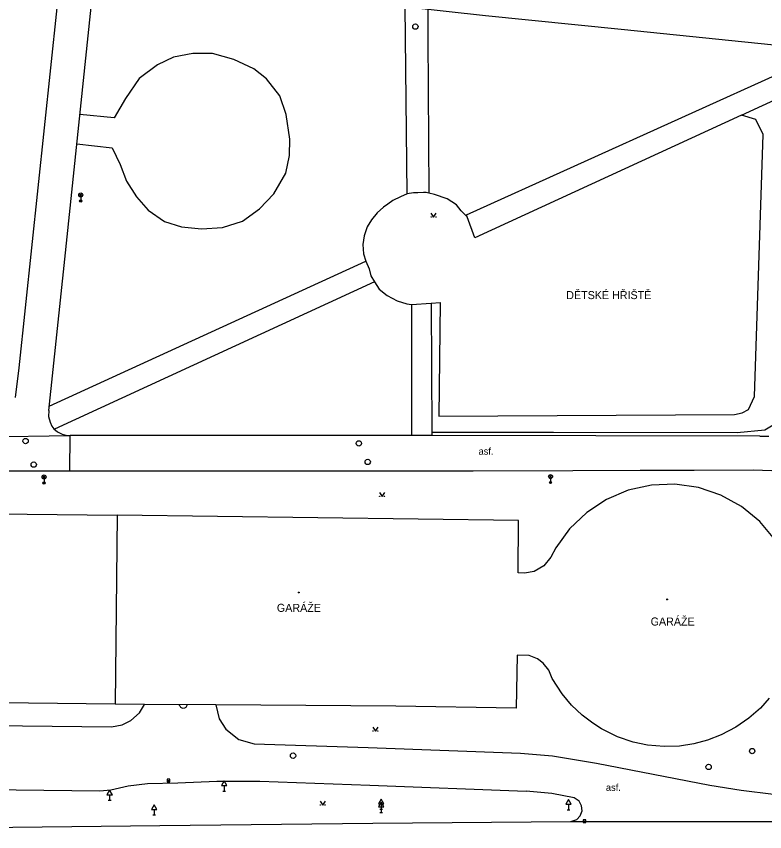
# Model space of a CAD drawing. Extents: x -602419 to -601554, y -1162937 to -1162362.
# Drawn here: x -602253.1 to -602183.1, y -1162713.4 to -1162637 of the extents above; entities that cross this region are included whole.
import ezdxf

# ---------------------------------------------------------------- set-up
doc = ezdxf.new("R2010")
doc.units = 0
doc.layers.add('Podklad', color=7, linetype='Continuous')

msp = doc.modelspace()

# ---------------------------------------------------------------- linework, layer by layer
at = {"layer": 'Podklad'}
for p, q in [((-602247.2525, -1162653.88), (-602246.9875, -1162653.615)), ((-602247.2525, -1162653.615), (-602246.9875, -1162653.88)), ((-602247.12, -1162653.935), (-602247.12, -1162654.31)), ((-602250.6825, -1162680.2899), (-602250.4175, -1162680.0249)), ((-602250.6825, -1162680.0249), (-602250.4175, -1162680.2899)), ((-602203.2825, -1162680.25), (-602203.0175, -1162679.985)), ((-602203.2825, -1162679.985), (-602203.0175, -1162680.25)), ((-602250.55, -1162680.3449), (-602250.55, -1162680.7199)), ((-602203.15, -1162680.305), (-602203.15, -1162680.68)), ((-602239.015, -1162708.58), (-602238.765, -1162708.58)), ((-602233.825, -1162709.57), (-602233.575, -1162709.57)), ((-602233.7, -1162709.061), (-602233.7, -1162709.57)), ((-602244.5349, -1162710.44), (-602244.2849, -1162710.44)), ((-602244.4099, -1162709.931), (-602244.4099, -1162710.44)), ((-602240.25, -1162711.301), (-602240.25, -1162711.81)), ((-602219.125, -1162711.27), (-602218.875, -1162711.27)), ((-602219.01, -1162711.061), (-602219.01, -1162711.57)), ((-602219, -1162710.761), (-602219, -1162711.27)), ((-602201.585, -1162711.32), (-602201.335, -1162711.32)), ((-602201.46, -1162710.811), (-602201.46, -1162711.32)), ((-602240.375, -1162711.81), (-602240.125, -1162711.81)), ((-602219.135, -1162711.57), (-602218.885, -1162711.57)), ((-602200.085, -1162712.38), (-602199.835, -1162712.38))]:
    msp.add_line(p, q, dxfattribs=at)
for points in [[(-602252.87, -1162669.93), (-602248.74, -1162630.56)], [(-602243.69, -1162633.15), (-602236.7, -1162633.87), (-602209.24, -1162636.93), (-602196.53, -1162638.23), (-602179.79, -1162639.94)], [(-602250.1, -1162673.93), (-602248.6, -1162659.75), (-602245.98, -1162634.62)], [(-602216.5585, -1162653.6334), (-602216.743, -1162636.0939)], [(-602214.6395, -1162636.3283), (-602214.623, -1162638.9659), (-602214.5247, -1162653.5672)], [(-602210.9588, -1162655.7908), (-602211.02, -1162655.6219), (-602180.78, -1162641.9359), (-602180.681, -1162639.849)], [(-602247.4763, -1162648.9718), (-602244.18, -1162649.3239), (-602243.432, -1162650.8999), (-602242.841, -1162652.4599), (-602241.902, -1162653.9139), (-602240.812, -1162655.1559), (-602239.267, -1162656.2309), (-602237.677, -1162656.7459), (-602235.814, -1162656.9269), (-602233.846, -1162656.7909), (-602231.983, -1162656.1999), (-602230.393, -1162655.0499), (-602229.03, -1162653.6409), (-602227.925, -1162651.703), (-602227.576, -1162650.0369), (-602227.546, -1162648.5069), (-602227.879, -1162646.2209), (-602228.47, -1162644.4489), (-602229.727, -1162642.874), (-602230.923, -1162641.92), (-602232.786, -1162641.0719), (-602234.77, -1162640.4959), (-602236.632, -1162640.4959), (-602238.449, -1162640.8449), (-602239.934, -1162641.5569), (-602241.645, -1162642.8289), (-602242.932, -1162644.706), (-602243.977, -1162646.5089), (-602247.1869, -1162646.1966)], [(-602185.2615, -1162646.2862), (-602177, -1162642.48)], [(-602214.307, -1162663.888), (-602213.464, -1162663.8269), (-602213.587, -1162674.4569), (-602185.939, -1162674.3129), (-602185.204, -1162674.1659), (-602184.631, -1162673.8339), (-602184.059, -1162672.613), (-602183.241, -1162648.0689), (-602183.948, -1162646.6879), (-602185.2615, -1162646.2862)], [(-602185.2615, -1162646.2862), (-602210.239, -1162657.774), (-602210.9588, -1162655.7908)], [(-602216.5585, -1162653.6334), (-602217.204, -1162653.9129), (-602217.911, -1162654.2559), (-602218.377, -1162654.6), (-602218.781, -1162654.9029), (-602219.367, -1162655.4289), (-602219.893, -1162656.0759), (-602220.318, -1162656.7429), (-602220.581, -1162657.5719), (-602220.702, -1162658.3809), (-602220.661, -1162659.2509), (-602220.439, -1162659.9379)], [(-602214.5247, -1162653.5672), (-602214.7901, -1162653.5291), (-602215.044, -1162653.5249), (-602215.556, -1162653.5349), (-602215.9671, -1162653.5613), (-602216.5585, -1162653.6334)], [(-602210.9588, -1162655.7908), (-602211.522, -1162655.2469), (-602211.946, -1162654.6609), (-602212.836, -1162654.1149), (-602214.009, -1162653.7099), (-602214.5247, -1162653.5672)], [(-602214.34, -1162655.465), (-602214.09, -1162655.84), (-602213.84, -1162655.465)], [(-602250.0571, -1162673.5243), (-602220.439, -1162659.9379)], [(-602220.439, -1162659.9379), (-602220.136, -1162660.6659), (-602219.954, -1162661.3329), (-602219.619, -1162661.885)], [(-602219.619, -1162661.885), (-602249.5613, -1162675.6932)], [(-602219.619, -1162661.885), (-602219.174, -1162662.5589), (-602218.449, -1162663.1559), (-602217.513, -1162663.6749), (-602216.597, -1162663.942), (-602216.1681, -1162664.0065)], [(-602216.1681, -1162664.0065), (-602214.307, -1162663.888)], [(-602214.307, -1162663.888), (-602214.25, -1162675.98), (-602214.25, -1162676.29)], [(-602216.1681, -1162664.0065), (-602216.16, -1162676.29)], [(-602179.89, -1162667.45), (-602180.41, -1162672.25), (-602180.96, -1162674.51), (-602183.1, -1162675.78), (-602185.67, -1162676.02), (-602202.88, -1162676)], [(-602253.21, -1162672.7199), (-602252.87, -1162669.93)], [(-602250.1, -1162673.93), (-602250.12, -1162674.48), (-602249.99, -1162675.02), (-602249.81, -1162675.39), (-602249.62, -1162675.64), (-602249.3, -1162675.93), (-602248.85, -1162676.1599), (-602248.49, -1162676.25), (-602248.1, -1162676.28)], [(-602202.88, -1162676), (-602214.25, -1162675.98)], [(-602255.98, -1162676.4), (-602248.1, -1162676.28)], [(-602248.15, -1162679.62), (-602248.1, -1162676.28)], [(-602183.57, -1162676.35), (-602214.25, -1162676.29), (-602215.59, -1162676.29), (-602216.16, -1162676.29), (-602248.1, -1162676.28)], [(-602183.57, -1162676.35), (-602182.71, -1162676.35)], [(-602230.21, -1162679.62), (-602251.43, -1162679.62), (-602257.55, -1162679.62), (-602290.59, -1162679.79)], [(-602222.99, -1162679.62), (-602230.21, -1162679.62)], [(-602210.39, -1162679.62), (-602215.57, -1162679.62), (-602222.99, -1162679.62)], [(-602201.07, -1162679.57), (-602210.39, -1162679.62)], [(-602184.18, -1162679.52), (-602189.71, -1162679.54), (-602194.76, -1162679.55), (-602201.07, -1162679.57)], [(-602179.83, -1162679.67), (-602184.18, -1162679.52)], [(-602195.87, -1162681.4099), (-602197.9099, -1162682.27)], [(-602193.71, -1162680.93), (-602195.87, -1162681.4099)], [(-602191.5, -1162680.84), (-602193.71, -1162680.93)], [(-602189.31, -1162681.1599), (-602191.5, -1162680.84)], [(-602187.2199, -1162681.86), (-602189.31, -1162681.1599)], [(-602219.17, -1162681.625), (-602218.92, -1162682), (-602218.67, -1162681.625)], [(-602197.9099, -1162682.27), (-602199.76, -1162683.48)], [(-602185.28, -1162682.93), (-602187.2199, -1162681.86)], [(-602183.57, -1162684.33), (-602185.28, -1162682.93)], [(-602282.98, -1162683.3), (-602243.71, -1162683.74)], [(-602243.71, -1162683.74), (-602243.89, -1162701.45)], [(-602206.14, -1162684.25), (-602243.71, -1162683.74)], [(-602199.76, -1162683.48), (-602201.36, -1162685.01)], [(-602206.19, -1162689.14), (-602206.14, -1162684.25)], [(-602182.14, -1162686.01), (-602183.57, -1162684.33)], [(-602201.36, -1162685.01), (-602202.6599, -1162686.8)], [(-602202.6599, -1162686.8), (-602203.13, -1162687.67)], [(-602203.13, -1162687.67), (-602203.77, -1162688.49)], [(-602205.6, -1162689.1599), (-602206.19, -1162689.14)], [(-602204.67, -1162689.01), (-602205.6, -1162689.1599)], [(-602203.77, -1162688.49), (-602204.67, -1162689.01)], [(-602206.28, -1162696.85), (-602206.37, -1162701.81)], [(-602205.15, -1162696.88), (-602206.28, -1162696.85)], [(-602204.36, -1162697.2), (-602205.15, -1162696.88)], [(-602203.84, -1162697.59), (-602204.36, -1162697.2)], [(-602203.32, -1162698.24), (-602203.84, -1162697.59)], [(-602202.99, -1162699.04), (-602203.32, -1162698.24)], [(-602202.07, -1162700.46), (-602202.99, -1162699.04)], [(-602201.18, -1162701.52), (-602202.07, -1162700.46)], [(-602243.89, -1162701.45), (-602257.45, -1162701.28)], [(-602182.7, -1162700.89), (-602183.51, -1162701.81)], [(-602297.8, -1162703), (-602296.1, -1162702.93), (-602277.9699, -1162703.17), (-602258.14, -1162703.4099), (-602244.23, -1162703.56), (-602243.24, -1162703.37), (-602242.42, -1162702.9699), (-602241.63, -1162702.26), (-602241.14, -1162701.4699)], [(-602241.14, -1162701.4699), (-602243.89, -1162701.45)], [(-602234.48, -1162701.51), (-602241.14, -1162701.4699)], [(-602237.8533, -1162701.6022), (-602237.874, -1162701.559), (-602237.889, -1162701.4895)], [(-602237.8533, -1162701.6022), (-602237.7673, -1162701.7152), (-602237.668, -1162701.7804), (-602237.5528, -1162701.8097), (-602237.3887, -1162701.7864), (-602237.265, -1162701.7164), (-602237.1812, -1162701.6019)], [(-602237.1812, -1162701.6019), (-602237.152, -1162701.537), (-602237.1457, -1162701.494)], [(-602234.48, -1162701.51), (-602234.1599, -1162702.8), (-602233.54, -1162703.78), (-602232.31, -1162704.74), (-602230.9, -1162705.15), (-602220.23, -1162705.51), (-602205.96, -1162706.02), (-602202.96, -1162706.28), (-602198.84, -1162706.9699), (-602188.24, -1162709.01), (-602185.3, -1162709.48), (-602182.28, -1162709.87), (-602178.7199, -1162710.23), (-602159.12, -1162712.44)], [(-602217.63, -1162701.62), (-602234.48, -1162701.51)], [(-602234.48, -1162701.51), (-602234.1599, -1162702.8), (-602233.54, -1162703.78), (-602232.31, -1162704.74), (-602230.9, -1162705.15), (-602220.23, -1162705.51), (-602205.96, -1162706.02), (-602202.96, -1162706.28), (-602198.84, -1162706.9699), (-602188.24, -1162709.01), (-602185.3, -1162709.48), (-602182.28, -1162709.87), (-602178.7199, -1162710.23), (-602159.12, -1162712.44)], [(-602206.37, -1162701.81), (-602217.63, -1162701.62)], [(-602200.19, -1162702.46), (-602201.18, -1162701.52)], [(-602183.51, -1162701.81), (-602184.6, -1162702.76)], [(-602183.51, -1162701.81), (-602184.6, -1162702.76)], [(-602199.2, -1162703.2199), (-602200.19, -1162702.46)], [(-602184.6, -1162702.76), (-602185.8, -1162703.59)], [(-602184.6, -1162702.76), (-602185.8, -1162703.59)], [(-602219.79, -1162703.5949), (-602219.54, -1162703.9699), (-602219.29, -1162703.5949)], [(-602198.38, -1162703.75), (-602199.2, -1162703.2199)], [(-602185.8, -1162703.59), (-602187.19, -1162704.32)], [(-602196.89, -1162704.49), (-602198.38, -1162703.75)], [(-602187.19, -1162704.32), (-602188.45, -1162704.81)], [(-602195.4099, -1162705), (-602196.89, -1162704.49)], [(-602194.07, -1162705.28), (-602195.4099, -1162705)], [(-602189.73, -1162705.15), (-602191.09, -1162705.36)], [(-602188.45, -1162704.81), (-602189.73, -1162705.15)], [(-602192.51, -1162705.4099), (-602194.07, -1162705.28)], [(-602191.09, -1162705.36), (-602192.51, -1162705.4099)], [(-602258.44, -1162709.4), (-602245.33, -1162709.54), (-602244.31, -1162709.46), (-602242.69, -1162709.07), (-602240.86, -1162708.88), (-602238.04, -1162708.8), (-602234.38, -1162708.6599), (-602230.35, -1162708.64), (-602220.05, -1162709.03), (-602205.43, -1162709.57)], [(-602201.24, -1162712.43), (-602200.69, -1162712.24), (-602200.37, -1162711.9), (-602200.2, -1162711.43), (-602200.24, -1162710.95), (-602200.4699, -1162710.53), (-602200.95, -1162710.21), (-602203.03, -1162709.81), (-602205.43, -1162709.57)], [(-602224.7199, -1162710.5349), (-602224.4699, -1162710.9099), (-602224.2199, -1162710.5349)], [(-602292.13, -1162713.38), (-602276.96, -1162713.21), (-602258.98, -1162713.02), (-602239.7, -1162712.81), (-602219.79, -1162712.59), (-602201.24, -1162712.43)], [(-602201.24, -1162712.43), (-602159.12, -1162712.44)]]:
    msp.add_lwpolyline(points, dxfattribs=at)
for points in [[(-602239.015, -1162708.705), (-602238.765, -1162708.705), (-602238.765, -1162708.455), (-602239.015, -1162708.455)], [(-602233.95, -1162709.061), (-602233.45, -1162709.061), (-602233.7, -1162708.628)], [(-602244.6599, -1162709.931), (-602244.1599, -1162709.931), (-602244.4099, -1162709.498)], [(-602219.25, -1162710.761), (-602218.75, -1162710.761), (-602219, -1162710.328)], [(-602201.71, -1162710.811), (-602201.21, -1162710.811), (-602201.46, -1162710.378)], [(-602240.5, -1162711.301), (-602240, -1162711.301), (-602240.25, -1162710.868)], [(-602219.26, -1162711.061), (-602218.76, -1162711.061), (-602219.01, -1162710.628)], [(-602200.085, -1162712.505), (-602199.835, -1162712.505), (-602199.835, -1162712.255), (-602200.085, -1162712.255)]]:
    msp.add_lwpolyline(points, close=True, dxfattribs=at)
for centre, radius in [((-602215.8, -1162637.98), 0.25), ((-602247.12, -1162653.7475), 0.1875), ((-602247.12, -1162654.31), 0.1), ((-602247.12, -1162654.31), 0.0723), ((-602247.12, -1162654.31), 0.0438), ((-602214.3151, -1162655.8149), 0.025), ((-602213.8654, -1162655.8149), 0.025), ((-602252.28, -1162676.79), 0.25), ((-602221.09, -1162677.01), 0.25), ((-602220.26, -1162678.75), 0.25), ((-602251.52, -1162679), 0.25), ((-602250.55, -1162680.1574), 0.1875), ((-602203.15, -1162680.1175), 0.1875), ((-602250.55, -1162680.7199), 0.1), ((-602250.55, -1162680.7199), 0.0723), ((-602250.55, -1162680.7199), 0.0438), ((-602203.15, -1162680.68), 0.1), ((-602203.15, -1162680.68), 0.0723), ((-602203.15, -1162680.68), 0.0438), ((-602219.1451, -1162681.9749), 0.025), ((-602218.6954, -1162681.9749), 0.025), ((-602226.71, -1162690.98), 0.045), ((-602226.71, -1162690.98), 0.0199), ((-602192.24, -1162691.63), 0.045), ((-602192.24, -1162691.63), 0.0199), ((-602219.7651, -1162703.9448), 0.025), ((-602219.3154, -1162703.9448), 0.025), ((-602184.28, -1162705.83), 0.25), ((-602227.25, -1162706.26), 0.25), ((-602188.35, -1162707.32), 0.25), ((-602224.695, -1162710.8848), 0.025), ((-602224.2453, -1162710.8848), 0.025)]:
    msp.add_circle(centre, radius, dxfattribs=at)

# ---------------------------------------------------------------- texts
for s, height, p in [('DĚTSKÉ HŘIŠTĚ', 0.75, (-602201.68, -1162663.5)), ('GARÁŽE', 0.75, (-602228.76, -1162692.79)), ('GARÁŽE', 0.75, (-602193.78, -1162694.07)), (' asf.', 0.65, (-602198.21, -1162709.56))]:
    msp.add_text(s, height=height, dxfattribs=at).set_placement(p)
msp.add_text(' asf.', height=0.65, rotation=0.03, dxfattribs=at).set_placement((-602210.13, -1162678.08))

doc.saveas('drawing.dxf')
